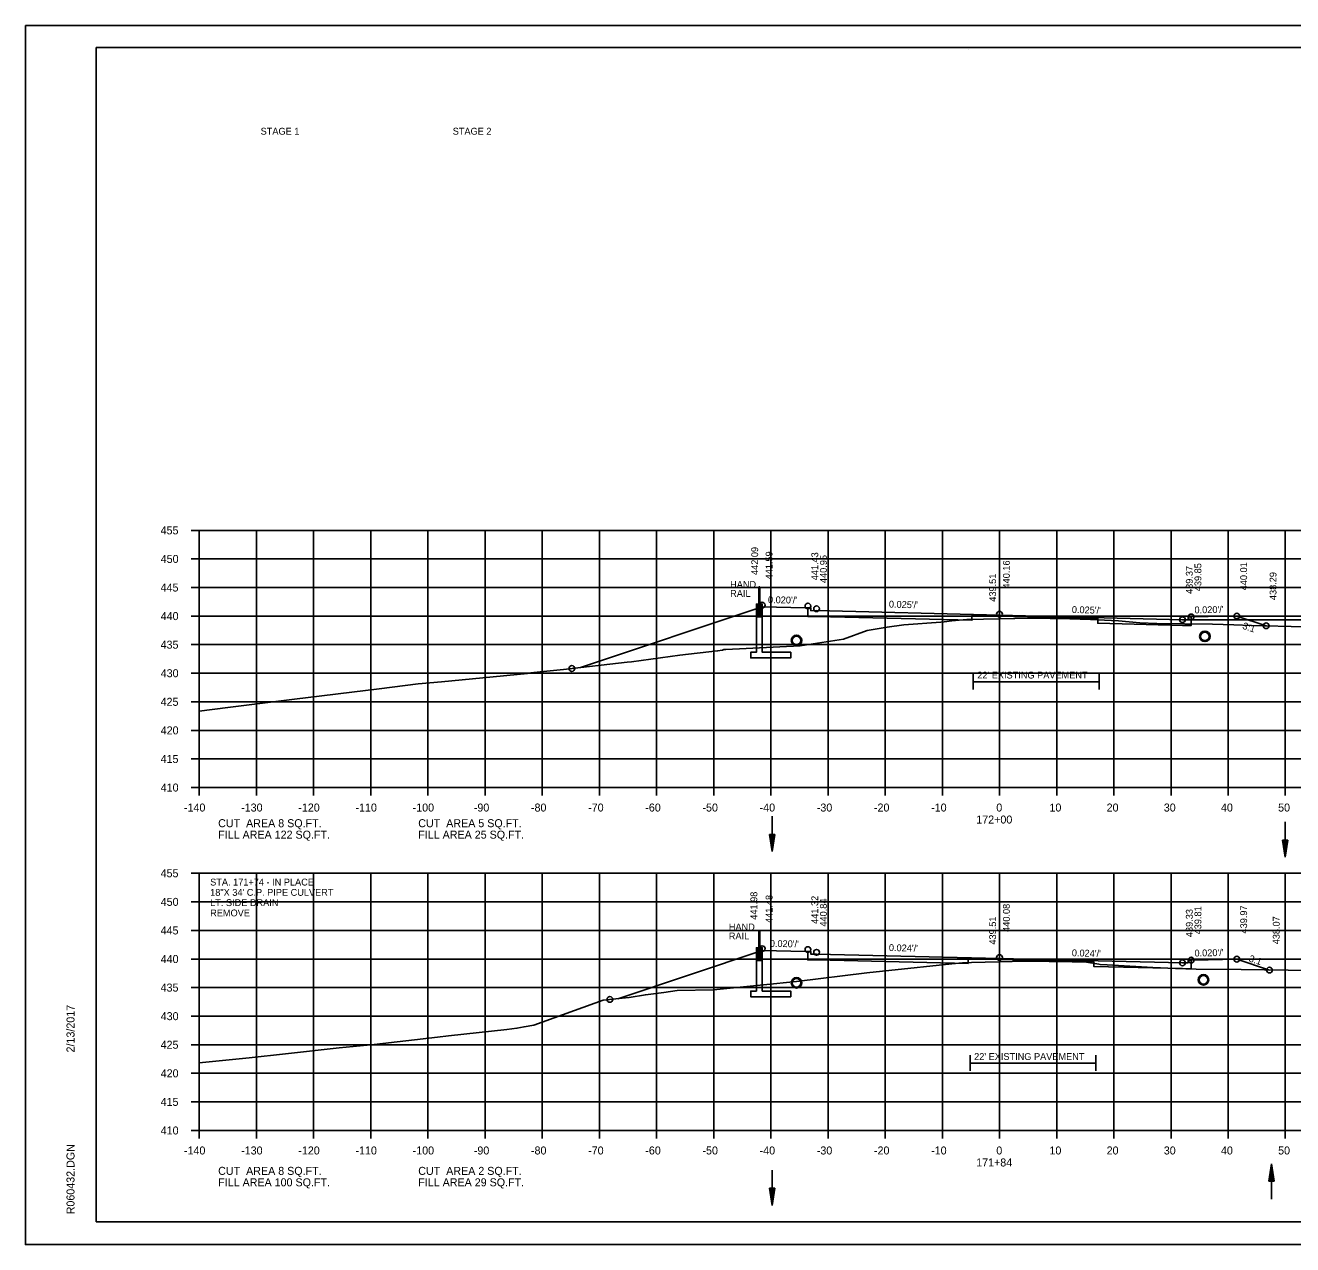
# Model space of a CAD drawing. Extents: x 1538688 to 1540766, y 656250 to 671912.
# Drawn here: x 1538687.8 to 1538909.5, y 669778.2 to 669991.5 of the extents above; entities that cross this region are included whole.
import ezdxf

# ---------------------------------------------------------------- set-up
doc = ezdxf.new("R2010")
doc.units = 0
for name, color, linetype in [('15', 7, 'Continuous'), ('16', 7, 'Continuous'), ('18', 7, 'Continuous'), ('20', 7, 'Continuous'), ('22', 7, 'Continuous'), ('26', 7, 'Continuous'), ('39', 7, 'Continuous'), ('41', 7, 'Continuous'), ('42', 7, 'Continuous'), ('7', 7, 'Continuous'), ('Borings', 7, 'Continuous'), ('Default', 7, 'Continuous'), ('Horizontal Alignment', 7, 'Continuous'), ('RipRap', 7, 'Continuous')]:
    doc.layers.add(name, color=color, linetype=linetype)

msp = doc.modelspace()

# ---------------------------------------------------------------- linework, layer by layer
at = {"layer": '15'}
for p, q in [((1538817.95, 669849.98), (1538818.4, 669846.98)), ((1538817.95, 669849.98), (1538818.85, 669849.98)), ((1538818.03, 669849.98), (1538818.4, 669847.48)), ((1538818.1, 669849.98), (1538818.4, 669848)), ((1538818.18, 669849.98), (1538818.4, 669848.5)), ((1538818.25, 669849.98), (1538818.4, 669849)), ((1538818.33, 669849.98), (1538818.4, 669849.51)), ((1538818.85, 669849.98), (1538818.4, 669846.98)), ((1538818.55, 669849.98), (1538818.4, 669849)), ((1538818.7, 669849.98), (1538818.4, 669848)), ((1538818.78, 669849.98), (1538818.4, 669847.48)), ((1538818.62, 669849.98), (1538818.4, 669848.5)), ((1538818.47, 669849.98), (1538818.4, 669849.51)), ((1538907.7, 669848.99), (1538908.15, 669845.99)), ((1538907.7, 669848.99), (1538908.6, 669848.99)), ((1538907.78, 669848.99), (1538908.15, 669846.49)), ((1538907.86, 669848.99), (1538908.15, 669847)), ((1538907.93, 669848.99), (1538908.15, 669847.5)), ((1538908.01, 669848.99), (1538908.15, 669848.01)), ((1538908.08, 669848.99), (1538908.15, 669848.51)), ((1538908.6, 669848.99), (1538908.15, 669845.99)), ((1538908.3, 669848.99), (1538908.15, 669848.01)), ((1538908.45, 669848.99), (1538908.15, 669847)), ((1538908.53, 669848.99), (1538908.15, 669846.49)), ((1538908.38, 669848.99), (1538908.15, 669847.5)), ((1538908.22, 669848.99), (1538908.15, 669848.51)), ((1538905.3, 669789.32), (1538905.75, 669792.32)), ((1538905.37, 669789.32), (1538905.75, 669791.82)), ((1538905.45, 669789.32), (1538905.75, 669791.3)), ((1538905.53, 669789.32), (1538905.75, 669790.8)), ((1538906.2, 669789.32), (1538905.75, 669792.32)), ((1538906.12, 669789.32), (1538905.75, 669791.82)), ((1538906.05, 669789.32), (1538905.75, 669791.3)), ((1538905.97, 669789.32), (1538905.75, 669790.8)), ((1538906.2, 669789.32), (1538905.3, 669789.32)), ((1538905.6, 669789.32), (1538905.75, 669790.3)), ((1538905.68, 669789.32), (1538905.75, 669789.79)), ((1538905.89, 669789.32), (1538905.75, 669790.3)), ((1538905.82, 669789.32), (1538905.75, 669789.79)), ((1538817.95, 669788.06), (1538818.4, 669785.06)), ((1538817.95, 669788.06), (1538818.85, 669788.06)), ((1538818.03, 669788.06), (1538818.4, 669785.56)), ((1538818.1, 669788.06), (1538818.4, 669786.08)), ((1538818.18, 669788.06), (1538818.4, 669786.58)), ((1538818.25, 669788.06), (1538818.4, 669787.09)), ((1538818.33, 669788.06), (1538818.4, 669787.59)), ((1538818.85, 669788.06), (1538818.4, 669785.06)), ((1538818.55, 669788.06), (1538818.4, 669787.09)), ((1538818.7, 669788.06), (1538818.4, 669786.08)), ((1538818.78, 669788.06), (1538818.4, 669785.56)), ((1538818.62, 669788.06), (1538818.4, 669786.58)), ((1538818.47, 669788.06), (1538818.4, 669787.59))]:
    msp.add_line(p, q, dxfattribs=at)
at = {"layer": '16'}
msp.add_line((1538891.18, 669887.52), (1538911.18, 669887.52), dxfattribs=at)
at = {"layer": '18'}
for points in [[(1538718.18, 669871.55), (1538723.2, 669872.19), (1538734.86, 669873.62), (1538749.64, 669875.44), (1538756.46, 669876.3), (1538760.56, 669876.69), (1538767.82, 669877.35), (1538775.6, 669878.13), (1538776.17, 669878.23), (1538777.81, 669878.41), (1538781.93, 669878.83), (1538793.03, 669880.09), (1538793.78, 669880.18), (1538802.26, 669881.32), (1538808.85, 669882.08), (1538809.73, 669882.23), (1538809.94, 669882.35), (1538810.33, 669882.35), (1538823.29, 669882.94), (1538830.89, 669884.16), (1538835.04, 669885.67), (1538838.5, 669886.23), (1538841.43, 669886.64), (1538847.94, 669887.12), (1538848.49, 669887.16), (1538849.85, 669887.31), (1538852.45, 669887.55), (1538855.4, 669887.62), (1538863.59, 669887.82), (1538870.51, 669887.67), (1538874.09, 669887.6), (1538879.02, 669887.32), (1538882.7, 669887.01), (1538885.73, 669886.86), (1538895.43, 669886.76), (1538899.16, 669886.63), (1538902.25, 669886.55), (1538911.56, 669886.26)], [(1538718.18, 669810.03), (1538726.92, 669810.88), (1538733.28, 669811.59), (1538742.68, 669812.63), (1538748.8, 669813.24), (1538759.84, 669814.52), (1538761.78, 669814.73), (1538771.98, 669815.86), (1538773.77, 669816.05), (1538775.02, 669816.33), (1538776.73, 669816.57), (1538788.86, 669820.99), (1538792.17, 669821.3), (1538793.42, 669821.44), (1538796.24, 669821.93), (1538799.45, 669822.3), (1538801.8, 669822.67), (1538808.12, 669822.8), (1538816.89, 669823.63), (1538822.65, 669824.22), (1538834.97, 669825.74), (1538838.8, 669826.15), (1538849.85, 669827.32), (1538851.71, 669827.53), (1538853.29, 669827.56), (1538862.77, 669827.81), (1538862.84, 669827.82), (1538870.9, 669827.66), (1538873.38, 669827.61), (1538875.53, 669827.27), (1538875.78, 669827.23), (1538877, 669827.17), (1538885.02, 669826.68), (1538888.94, 669826.5), (1538892.56, 669826.42), (1538900.43, 669826.31), (1538912.75, 669826.14)]]:
    msp.add_lwpolyline(points, dxfattribs=at)
at = {"layer": '20'}
for points in [[(1538784.89, 669879.17), (1538816.67, 669889.76), (1538821.67, 669889.66), (1538824.67, 669889.6), (1538825.17, 669889.6), (1538825.18, 669889.1), (1538826.18, 669889.12), (1538858.18, 669888.33), (1538890.18, 669887.54), (1538891.18, 669887.52), (1538891.19, 669888.02), (1538891.69, 669888.02), (1538894.69, 669888.08), (1538899.69, 669888.18), (1538904.83, 669886.47)], [(1538816.67, 669890.09), (1538816.67, 669890.26), (1538815.67, 669890.26), (1538815.67, 669881.84), (1538814.67, 669881.84), (1538814.67, 669880.84), (1538821.67, 669880.84), (1538821.67, 669881.84), (1538816.67, 669881.84), (1538816.67, 669890.09)], [(1538891.69, 669888.02), (1538891.69, 669886.52), (1538890.18, 669886.54), (1538875.36, 669886.91), (1538875.36, 669887.74), (1538858.18, 669888.17), (1538853.36, 669888.28), (1538853.36, 669887.45), (1538826.18, 669888.12), (1538824.67, 669888.1), (1538824.67, 669889.6)], [(1538791.39, 669821.22), (1538816.67, 669829.65), (1538821.67, 669829.55), (1538824.67, 669829.49), (1538825.17, 669829.49), (1538825.18, 669828.99), (1538826.18, 669829.01), (1538858.18, 669828.26), (1538890.18, 669827.5), (1538891.18, 669827.48), (1538891.19, 669827.98), (1538891.69, 669827.98), (1538894.69, 669828.04), (1538899.69, 669828.14), (1538905.4, 669826.24)], [(1538816.67, 669829.98), (1538816.67, 669830.15), (1538815.67, 669830.15), (1538815.67, 669822.57), (1538814.67, 669822.57), (1538814.67, 669821.57), (1538821.67, 669821.57), (1538821.67, 669822.57), (1538816.67, 669822.57), (1538816.67, 669829.98)], [(1538891.69, 669827.98), (1538891.69, 669826.48), (1538890.18, 669826.5), (1538874.68, 669826.87), (1538874.68, 669827.7), (1538858.18, 669828.09), (1538852.68, 669828.22), (1538852.68, 669827.39), (1538826.18, 669828.01), (1538824.67, 669827.99), (1538824.67, 669829.49)]]:
    msp.add_lwpolyline(points, dxfattribs=at)
at = {"layer": '22'}
for p, q in [((1538718.18, 669903.17), (1538998.18, 669903.17)), ((1538718.18, 669858.17), (1538718.18, 669903.17)), ((1538728.18, 669858.17), (1538728.18, 669903.17)), ((1538738.18, 669858.17), (1538738.18, 669903.17)), ((1538748.18, 669858.17), (1538748.18, 669903.17)), ((1538758.18, 669858.17), (1538758.18, 669903.17)), ((1538768.18, 669858.17), (1538768.18, 669903.17)), ((1538778.18, 669858.17), (1538778.18, 669903.17)), ((1538788.18, 669858.17), (1538788.18, 669903.17)), ((1538798.18, 669858.17), (1538798.18, 669903.17)), ((1538808.18, 669858.17), (1538808.18, 669903.17)), ((1538818.18, 669858.17), (1538818.18, 669903.17)), ((1538828.18, 669858.17), (1538828.18, 669903.17)), ((1538838.18, 669858.17), (1538838.18, 669903.17)), ((1538848.18, 669858.17), (1538848.18, 669903.17)), ((1538858.18, 669858.17), (1538858.18, 669903.17)), ((1538868.18, 669858.17), (1538868.18, 669903.17)), ((1538878.18, 669858.17), (1538878.18, 669903.17)), ((1538888.18, 669858.17), (1538888.18, 669903.17)), ((1538898.18, 669858.17), (1538898.18, 669903.17)), ((1538908.18, 669858.17), (1538908.18, 669903.17)), ((1538718.18, 669898.17), (1538998.18, 669898.17)), ((1538718.18, 669893.17), (1538998.18, 669893.17)), ((1538718.18, 669888.17), (1538998.18, 669888.17)), ((1538718.18, 669883.17), (1538998.18, 669883.17)), ((1538718.18, 669878.17), (1538998.18, 669878.17)), ((1538718.18, 669873.17), (1538998.18, 669873.17)), ((1538718.18, 669868.17), (1538998.18, 669868.17)), ((1538718.18, 669863.17), (1538998.18, 669863.17)), ((1538718.18, 669858.17), (1538998.18, 669858.17)), ((1538718.18, 669843.17), (1538998.18, 669843.17)), ((1538718.18, 669798.17), (1538718.18, 669843.17)), ((1538728.18, 669798.17), (1538728.18, 669843.17)), ((1538738.18, 669798.17), (1538738.18, 669843.17)), ((1538748.18, 669798.17), (1538748.18, 669843.17)), ((1538758.18, 669798.17), (1538758.18, 669843.17)), ((1538768.18, 669798.17), (1538768.18, 669843.17)), ((1538778.18, 669798.17), (1538778.18, 669843.17)), ((1538788.18, 669798.17), (1538788.18, 669843.17)), ((1538798.18, 669798.17), (1538798.18, 669843.17)), ((1538808.18, 669798.17), (1538808.18, 669843.17)), ((1538818.18, 669798.17), (1538818.18, 669843.17)), ((1538828.18, 669798.17), (1538828.18, 669843.17)), ((1538838.18, 669798.17), (1538838.18, 669843.17)), ((1538848.18, 669798.17), (1538848.18, 669843.17)), ((1538858.18, 669798.17), (1538858.18, 669843.17)), ((1538868.18, 669798.17), (1538868.18, 669843.17)), ((1538878.18, 669798.17), (1538878.18, 669843.17)), ((1538888.18, 669798.17), (1538888.18, 669843.17)), ((1538898.18, 669798.17), (1538898.18, 669843.17)), ((1538908.18, 669798.17), (1538908.18, 669843.17)), ((1538718.18, 669838.17), (1538998.18, 669838.17)), ((1538718.18, 669833.17), (1538998.18, 669833.17)), ((1538718.18, 669828.17), (1538998.18, 669828.17)), ((1538718.18, 669823.17), (1538998.18, 669823.17)), ((1538718.18, 669818.17), (1538998.18, 669818.17)), ((1538718.18, 669813.17), (1538998.18, 669813.17)), ((1538718.18, 669808.17), (1538998.18, 669808.17)), ((1538718.18, 669803.17), (1538998.18, 669803.17)), ((1538718.18, 669798.17), (1538998.18, 669798.17))]:
    msp.add_line(p, q, dxfattribs=at)
at = {"layer": '26'}
for p, q in [((1538687.78, 669991.53), (1539021.11, 669991.53)), ((1538687.78, 669778.2), (1539021.11, 669778.2))]:
    msp.add_line(p, q, dxfattribs=at)
msp.add_lwpolyline([(1538687.77, 669991.53), (1539021.11, 669991.53), (1539021.11, 669778.19), (1538687.77, 669778.19)], close=True, dxfattribs=at)
for centre, radius in [((1538816.67, 669890.09), 0.5), ((1538824.67, 669889.93), 0.5), ((1538826.18, 669889.45), 0.5), ((1538858.18, 669888.5), 0.5), ((1538891.69, 669888.02), 0.5), ((1538899.69, 669888.18), 0.5), ((1538890.18, 669887.54), 0.5), ((1538904.83, 669886.47), 0.5), ((1538822.68, 669883.92), 0.917), ((1538822.68, 669883.92), 0.917), ((1538894.11, 669884.62), 0.917), ((1538783.39, 669879), 0.5), ((1538816.67, 669829.98), 0.5), ((1538824.67, 669829.82), 0.5), ((1538826.18, 669829.34), 0.5), ((1538858.18, 669828.42), 0.5), ((1538891.69, 669827.98), 0.5), ((1538899.69, 669828.14), 0.5), ((1538890.18, 669827.5), 0.5), ((1538905.39, 669826.24), 0.5), ((1538822.68, 669824.01), 0.917), ((1538822.68, 669824.01), 0.917), ((1538893.86, 669824.53), 0.917), ((1538790.03, 669821.1), 0.5)]:
    msp.add_circle(centre, radius, dxfattribs=at)
at = {"layer": '39'}
for p, q in [((1538818.4, 669853.17), (1538818.4, 669846.98)), ((1538908.15, 669852.17), (1538908.15, 669845.99)), ((1538818.4, 669791.25), (1538818.4, 669785.06)), ((1538905.75, 669786.13), (1538905.75, 669792.32))]:
    msp.add_line(p, q, dxfattribs=at)
for centre in [(1538822.68, 669883.92), (1538822.68, 669883.92), (1538894.11, 669884.62), (1538822.68, 669824.01), (1538822.68, 669824.01), (1538893.86, 669824.53)]:
    msp.add_circle(centre, 0.75, dxfattribs=at)
at = {"layer": '41'}
for points in [[(1538816.23, 669893.26), (1538816.23, 669888.34), (1538816.1, 669888.34), (1538816.1, 669893.26), (1538816.23, 669893.26)], [(1538816.1, 669890.26), (1538815.77, 669890.26), (1538815.77, 669888.01), (1538816.56, 669888.01), (1538816.56, 669890.26), (1538816.23, 669890.26)], [(1538816.23, 669833.15), (1538816.23, 669828.23), (1538816.1, 669828.23), (1538816.1, 669833.15), (1538816.23, 669833.15)], [(1538816.1, 669830.15), (1538815.77, 669830.15), (1538815.77, 669827.9), (1538816.56, 669827.9), (1538816.56, 669830.15), (1538816.23, 669830.15)]]:
    msp.add_lwpolyline(points, dxfattribs=at)
at = {"layer": '7'}
for p, q in [((1538853.59, 669878.06), (1538853.59, 669875.31)), ((1538875.59, 669878.06), (1538875.59, 669875.31)), ((1538875.59, 669876.69), (1538853.59, 669876.69)), ((1538853.04, 669811.33), (1538853.04, 669808.58)), ((1538875.04, 669811.33), (1538875.04, 669808.58)), ((1538875.04, 669809.95), (1538853.04, 669809.95))]:
    msp.add_line(p, q, dxfattribs=at)
at = {"layer": 'Borings'}
for p, q in [((1538716.78, 669903.17), (1538718.18, 669903.17)), ((1538718.18, 669858.17), (1538718.18, 669903.17)), ((1538716.78, 669898.17), (1538718.18, 669898.17)), ((1538716.78, 669893.17), (1538718.18, 669893.17)), ((1538716.78, 669888.17), (1538718.18, 669888.17)), ((1538716.78, 669883.17), (1538718.18, 669883.17)), ((1538716.78, 669878.17), (1538718.18, 669878.17)), ((1538716.78, 669873.17), (1538718.18, 669873.17)), ((1538716.78, 669868.17), (1538718.18, 669868.17)), ((1538716.78, 669863.17), (1538718.18, 669863.17)), ((1538716.78, 669858.17), (1538718.18, 669858.17)), ((1538718.18, 669858.17), (1538998.18, 669858.17)), ((1538718.18, 669856.77), (1538718.18, 669858.17)), ((1538728.18, 669856.77), (1538728.18, 669858.17)), ((1538738.18, 669856.77), (1538738.18, 669858.17)), ((1538748.18, 669856.77), (1538748.18, 669858.17)), ((1538758.18, 669856.77), (1538758.18, 669858.17)), ((1538768.18, 669856.77), (1538768.18, 669858.17)), ((1538778.18, 669856.77), (1538778.18, 669858.17)), ((1538788.18, 669856.77), (1538788.18, 669858.17)), ((1538798.18, 669856.77), (1538798.18, 669858.17)), ((1538808.18, 669856.77), (1538808.18, 669858.17)), ((1538818.18, 669856.77), (1538818.18, 669858.17)), ((1538828.18, 669856.77), (1538828.18, 669858.17)), ((1538838.18, 669856.77), (1538838.18, 669858.17)), ((1538848.18, 669856.77), (1538848.18, 669858.17)), ((1538858.18, 669856.77), (1538858.18, 669858.17)), ((1538868.18, 669856.77), (1538868.18, 669858.17)), ((1538878.18, 669856.77), (1538878.18, 669858.17)), ((1538888.18, 669856.77), (1538888.18, 669858.17)), ((1538898.18, 669856.77), (1538898.18, 669858.17)), ((1538908.18, 669856.77), (1538908.18, 669858.17)), ((1538716.78, 669843.17), (1538718.18, 669843.17)), ((1538718.18, 669798.17), (1538718.18, 669843.17)), ((1538716.78, 669838.17), (1538718.18, 669838.17)), ((1538716.78, 669833.17), (1538718.18, 669833.17)), ((1538716.78, 669828.17), (1538718.18, 669828.17)), ((1538716.78, 669823.17), (1538718.18, 669823.17)), ((1538716.78, 669818.17), (1538718.18, 669818.17)), ((1538716.78, 669813.17), (1538718.18, 669813.17)), ((1538716.78, 669808.17), (1538718.18, 669808.17)), ((1538716.78, 669803.17), (1538718.18, 669803.17)), ((1538716.78, 669798.17), (1538718.18, 669798.17)), ((1538718.18, 669798.17), (1538998.18, 669798.17)), ((1538718.18, 669796.77), (1538718.18, 669798.17)), ((1538728.18, 669796.77), (1538728.18, 669798.17)), ((1538738.18, 669796.77), (1538738.18, 669798.17)), ((1538748.18, 669796.77), (1538748.18, 669798.17)), ((1538758.18, 669796.77), (1538758.18, 669798.17)), ((1538768.18, 669796.77), (1538768.18, 669798.17)), ((1538778.18, 669796.77), (1538778.18, 669798.17)), ((1538788.18, 669796.77), (1538788.18, 669798.17)), ((1538798.18, 669796.77), (1538798.18, 669798.17)), ((1538808.18, 669796.77), (1538808.18, 669798.17)), ((1538818.18, 669796.77), (1538818.18, 669798.17)), ((1538828.18, 669796.77), (1538828.18, 669798.17)), ((1538838.18, 669796.77), (1538838.18, 669798.17)), ((1538848.18, 669796.77), (1538848.18, 669798.17)), ((1538858.18, 669796.77), (1538858.18, 669798.17)), ((1538868.18, 669796.77), (1538868.18, 669798.17)), ((1538878.18, 669796.77), (1538878.18, 669798.17)), ((1538888.18, 669796.77), (1538888.18, 669798.17)), ((1538898.18, 669796.77), (1538898.18, 669798.17)), ((1538908.18, 669796.77), (1538908.18, 669798.17))]:
    msp.add_line(p, q, dxfattribs=at)
at = {"layer": 'RipRap'}
for p, q in [((1538700.18, 669987.63), (1539016.36, 669987.63)), ((1538700.18, 669782.17), (1538700.18, 669987.63)), ((1538852.7, 669987.37), (1538852.7, 669987.37)), ((1538852.7, 669987.37), (1538852.7, 669987.37)), ((1538700.18, 669782.17), (1538700.18, 669782.17)), ((1539016.36, 669782.17), (1538700.18, 669782.17))]:
    msp.add_line(p, q, dxfattribs=at)

# ---------------------------------------------------------------- texts
at = {"layer": '41'}
for s, p in [('442.09', (1538815.96, 669895.36)), ('441.59', (1538818.47, 669894.59)), ('441.43', (1538826.47, 669894.43)), ('440.95', (1538827.98, 669893.95)), ('440.16', (1538859.98, 669893)), ('439.85', (1538893.49, 669892.52)), ('440.01', (1538901.49, 669892.68)), ('439.51', (1538857.58, 669890.68)), ('439.37', (1538891.98, 669892.04)), ('438.29', (1538906.63, 669890.97)), ('441.98', (1538815.81, 669835.04)), ('441.48', (1538818.47, 669834.48)), ('441.32', (1538826.47, 669834.32)), ('440.84', (1538827.98, 669833.84)), ('440.08', (1538859.98, 669832.92)), ('439.81', (1538893.49, 669832.48)), ('439.97', (1538901.49, 669832.64)), ('439.51', (1538857.58, 669830.69)), ('439.33', (1538891.98, 669832)), ('438.07', (1538907.19, 669830.74))]:
    msp.add_text(s, height=1.2, rotation=90, dxfattribs=at).set_placement(p)
for s, p in [('HAND', (1538811.06, 669893.11)), ('RAIL', (1538811.06, 669891.53)), ('HAND', (1538810.83, 669833.18)), ('RAIL', (1538810.83, 669831.59))]:
    msp.add_text(s, height=1.2, dxfattribs=at).set_placement(p)
at = {"layer": '42'}
for s, rotation, p in [("0.020'/'", 358.8542, (1538817.67, 669890.45)), ("0.025'/'", 358.2928, (1538838.82, 669889.67)), ("0.025'/'", 358.2928, (1538870.82, 669888.72)), ("0.020'/'", 1.1458, (1538892.3, 669888.64)), ('3:1', 341.5651, (1538900.58, 669885.98)), ("0.020'/'", 358.8542, (1538817.99, 669830.3)), ("0.024'/'", 358.3569, (1538838.82, 669829.58)), ("0.024'/'", 358.3569, (1538870.82, 669828.66)), ("0.020'/'", 1.1458, (1538892.3, 669828.6)), ('3:1', 341.5651, (1538901.7, 669827.77))]:
    msp.add_text(s, height=1.2, rotation=rotation, dxfattribs=at).set_placement(p)
at = {"layer": '7'}
for p in [(1538854.29, 669877.25), (1538853.74, 669810.51)]:
    msp.add_text("22' EXISTING PAVEMENT", height=1.2, dxfattribs=at).set_placement(p)
at = {"layer": 'Default'}
for s, p in [('STAGE 1', (1538728.93, 669972.4)), ('STAGE 2', (1538762.53, 669972.4)), ('STA. 171+74 - IN PLACE', (1538720.1, 669841.03)), ('18"X 34\' C.P. PIPE CULVERT', (1538720.1, 669839.23)), ('LT. SIDE DRAIN', (1538720.1, 669837.43)), ('REMOVE', (1538720.1, 669835.63))]:
    msp.add_text(s, height=1.2, dxfattribs=at).set_placement(p)
at = {"layer": 'Horizontal Alignment'}
for s, p in [('455', (1538711.43, 669902.47)), ('450', (1538711.45, 669897.47)), ('445', (1538711.43, 669892.47)), ('440', (1538711.45, 669887.47)), ('435', (1538711.43, 669882.47)), ('430', (1538711.45, 669877.47)), ('425', (1538711.43, 669872.47)), ('420', (1538711.45, 669867.47)), ('415', (1538711.43, 669862.47)), ('410', (1538711.45, 669857.47)), ('-140', (1538715.52, 669853.97)), ('-130', (1538725.52, 669853.97)), ('-120', (1538735.52, 669853.97)), ('-110', (1538745.52, 669853.97)), ('-100', (1538755.52, 669853.97)), ('-90', (1538766.22, 669853.97)), ('-80', (1538776.22, 669853.97)), ('-70', (1538786.22, 669853.97)), ('-60', (1538796.22, 669853.97)), ('-50', (1538806.22, 669853.97)), ('-40', (1538816.22, 669853.97)), ('-30', (1538826.22, 669853.97)), ('-20', (1538836.22, 669853.97)), ('-10', (1538846.22, 669853.97)), ('0', (1538857.62, 669853.97)), ('10', (1538866.92, 669853.97)), ('20', (1538876.92, 669853.97)), ('30', (1538886.92, 669853.97)), ('40', (1538896.92, 669853.97)), ('50', (1538906.92, 669853.97)), ('172+00', (1538854.12, 669851.87)), ('CUT  AREA 8 SQ.FT.', (1538721.5, 669851.23)), ('FILL AREA 122 SQ.FT.', (1538721.5, 669849.23)), ('CUT  AREA 5 SQ.FT.', (1538756.5, 669851.23)), ('FILL AREA 25 SQ.FT.', (1538756.5, 669849.23)), ('455', (1538711.43, 669842.47)), ('450', (1538711.45, 669837.47)), ('445', (1538711.43, 669832.47)), ('440', (1538711.45, 669827.47)), ('435', (1538711.43, 669822.47)), ('430', (1538711.45, 669817.47)), ('425', (1538711.43, 669812.47)), ('420', (1538711.45, 669807.47)), ('415', (1538711.43, 669802.47)), ('410', (1538711.45, 669797.47)), ('-140', (1538715.52, 669793.97)), ('-130', (1538725.52, 669793.97)), ('-120', (1538735.52, 669793.97)), ('-110', (1538745.52, 669793.97)), ('-100', (1538755.52, 669793.97)), ('-90', (1538766.22, 669793.97)), ('-80', (1538776.22, 669793.97)), ('-70', (1538786.22, 669793.97)), ('-60', (1538796.22, 669793.97)), ('-50', (1538806.22, 669793.97)), ('-40', (1538816.22, 669793.97)), ('-30', (1538826.22, 669793.97)), ('-20', (1538836.22, 669793.97)), ('-10', (1538846.22, 669793.97)), ('0', (1538857.62, 669793.97)), ('10', (1538866.92, 669793.97)), ('20', (1538876.92, 669793.97)), ('30', (1538886.92, 669793.97)), ('40', (1538896.92, 669793.97)), ('50', (1538906.92, 669793.97)), ('171+84', (1538854.1, 669791.87)), ('CUT  AREA 8 SQ.FT.', (1538721.5, 669790.4)), ('CUT  AREA 2 SQ.FT.', (1538756.5, 669790.4)), ('FILL AREA 100 SQ.FT.', (1538721.5, 669788.4)), ('FILL AREA 29 SQ.FT.', (1538756.5, 669788.4))]:
    msp.add_text(s, height=1.4, dxfattribs=at).set_placement(p)
at = {"layer": 'RipRap'}
for s, p in [('2/13/2017', (1538696.37, 669811.82)), ('R060432.DGN', (1538696.37, 669783.5))]:
    msp.add_text(s, height=1.4, rotation=90, dxfattribs=at).set_placement(p)

doc.saveas('drawing.dxf')
